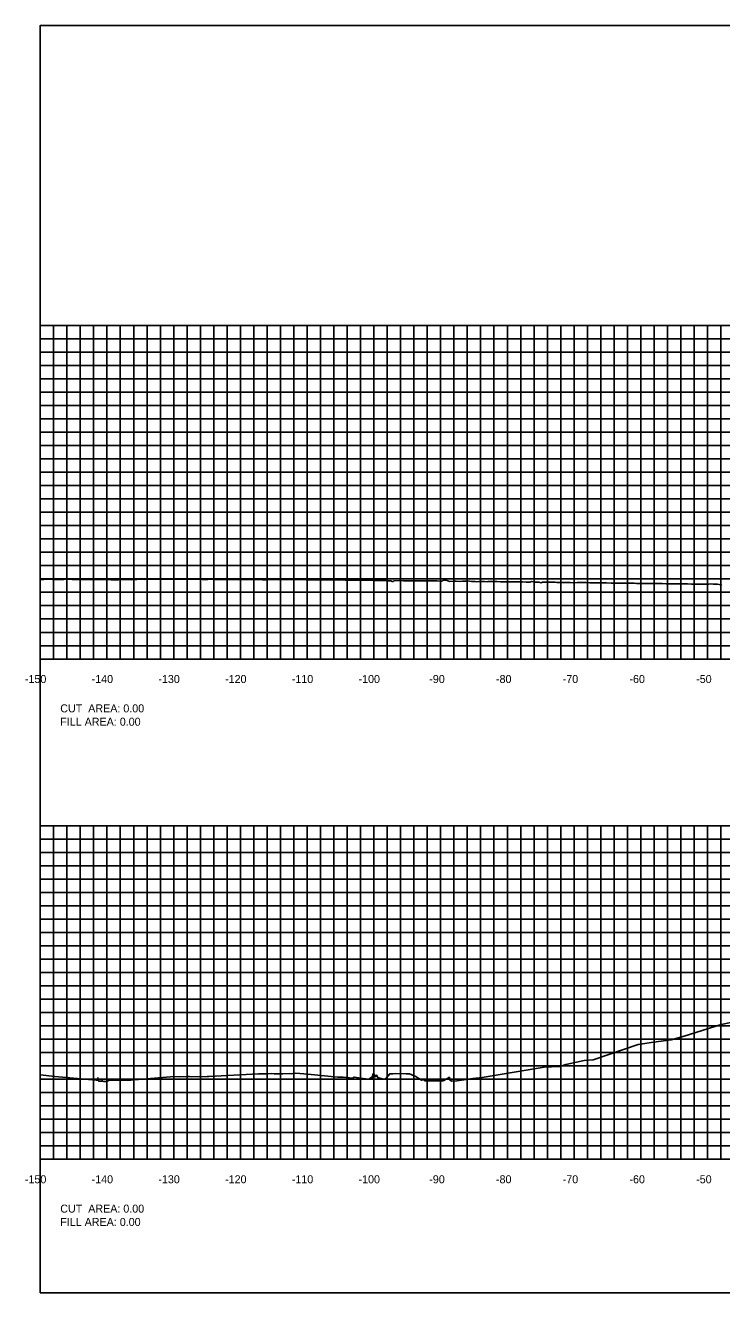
# Model space of a CAD drawing. Extents: x 1800880 to 1818864, y 245271 to 250560.
# Drawn here: x 1809040.6 to 1809144.9, y 250355.3 to 250545.3 of the extents above; entities that cross this region are included whole.
import ezdxf

# ---------------------------------------------------------------- set-up
doc = ezdxf.new("R2010")
doc.units = 0
for name, color, linetype in [('CL-CNST', 7, 'Continuous'), ('DESIGN - DRAINAGE - Bridges', 7, 'Continuous'), ('DRAINAGETXT', 7, 'Continuous'), ('Level 37', 7, 'Continuous'), ('Level 46', 7, 'Continuous')]:
    doc.layers.add(name, color=color, linetype=linetype)

msp = doc.modelspace()

# ---------------------------------------------------------------- linework, layer by layer
at = {"layer": 'CL-CNST'}
for points in [[(1809042.82, 250462.24), (1809042.94, 250462.25), (1809043.36, 250462.25), (1809044.03, 250462.27), (1809044.08, 250462.27), (1809044.38, 250462.27), (1809044.68, 250462.26), (1809045.62, 250462.25), (1809045.98, 250462.24), (1809046.13, 250462.23), (1809046.34, 250462.25), (1809046.61, 250462.27), (1809047.58, 250462.25), (1809047.94, 250462.25), (1809048.3, 250462.24), (1809048.66, 250462.23), (1809049.53, 250462.23), (1809049.89, 250462.24), (1809050.26, 250462.24), (1809050.62, 250462.24), (1809051.48, 250462.22), (1809051.85, 250462.22), (1809052.23, 250462.22), (1809052.58, 250462.23), (1809053.43, 250462.21), (1809053.81, 250462.21), (1809054.19, 250462.21), (1809054.54, 250462.21), (1809055.37, 250462.24), (1809055.76, 250462.25), (1809056.16, 250462.23), (1809056.49, 250462.2), (1809057.31, 250462.25), (1809057.71, 250462.27), (1809058.12, 250462.27), (1809058.45, 250462.25), (1809059.26, 250462.28), (1809059.67, 250462.27), (1809060.08, 250462.29), (1809060.4, 250462.28), (1809061.21, 250462.29), (1809061.62, 250462.28), (1809061.86, 250462.29), (1809062.04, 250462.29), (1809062.54, 250462.28), (1809062.72, 250462.27), (1809063.58, 250462.28), (1809064, 250462.29), (1809064.37, 250462.29), (1809065.11, 250462.27), (1809065.49, 250462.27), (1809065.5, 250462.27), (1809065.96, 250462.28), (1809066.43, 250462.28), (1809067.07, 250462.26), (1809067.5, 250462.26), (1809067.69, 250462.26), (1809067.92, 250462.26), (1809068.14, 250462.27), (1809069.03, 250462.26), (1809069.45, 250462.26), (1809069.88, 250462.25), (1809070.2, 250462.25), (1809070.98, 250462.24), (1809071.41, 250462.24), (1809071.84, 250462.24), (1809072.15, 250462.25), (1809072.92, 250462.24), (1809073.36, 250462.24), (1809073.8, 250462.23), (1809074.02, 250462.22), (1809074.73, 250462.24), (1809075.12, 250462.25), (1809075.62, 250462.24), (1809075.77, 250462.23), (1809076.14, 250462.21), (1809076.46, 250462.2), (1809076.73, 250462.21), (1809077.27, 250462.22), (1809077.47, 250462.22), (1809077.61, 250462.24), (1809077.61, 250462.24), (1809077.73, 250462.23), (1809077.92, 250462.23), (1809077.98, 250462.23), (1809078.77, 250462.23), (1809079.29, 250462.22), (1809079.69, 250462.22), (1809079.99, 250462.22), (1809080.72, 250462.22), (1809081.19, 250462.22), (1809081.66, 250462.22), (1809081.95, 250462.22), (1809082.66, 250462.21), (1809083.13, 250462.21), (1809083.62, 250462.21), (1809083.91, 250462.21), (1809084.61, 250462.19), (1809085.09, 250462.18), (1809085.58, 250462.19), (1809085.86, 250462.2), (1809086.57, 250462.18), (1809087.06, 250462.17), (1809087.53, 250462.16), (1809087.82, 250462.17), (1809088.52, 250462.16), (1809089.01, 250462.16), (1809089.49, 250462.15), (1809089.87, 250462.15), (1809090.32, 250462.13), (1809090.77, 250462.13), (1809091.17, 250462.12), (1809091.31, 250462.13), (1809091.45, 250462.14), (1809091.7, 250462.14), (1809091.9, 250462.14), (1809092.35, 250462.12), (1809092.92, 250462.09), (1809093.42, 250462.1), (1809093.56, 250462.11), (1809093.93, 250462.1), (1809094.21, 250462.09), (1809094.74, 250462.1), (1809094.87, 250462.06), (1809095.38, 250462.05), (1809095.57, 250461.94), (1809095.71, 250461.93), (1809095.82, 250462.06), (1809095.85, 250462.06), (1809096.66, 250462.07), (1809096.8, 250462.06), (1809097.22, 250462.07), (1809097.27, 250462.05), (1809097.55, 250462.03), (1809097.66, 250462.02), (1809098.14, 250462.04), (1809098.6, 250462.05), (1809098.87, 250462.05), (1809099.1, 250462.05), (1809099.57, 250462.04), (1809099.95, 250462.04), (1809100.44, 250462.02), (1809100.93, 250462.03), (1809101.16, 250462.03), (1809101.81, 250462.02), (1809102.32, 250462.02), (1809102.79, 250462.01), (1809103.07, 250462), (1809103.2, 250462.16), (1809103.65, 250462.13), (1809104.13, 250461.94), (1809104.7, 250461.99), (1809105.16, 250461.98), (1809105.59, 250461.96), (1809106.09, 250461.99), (1809106.61, 250461.98), (1809106.87, 250462.05), (1809107.47, 250461.96), (1809107.99, 250461.96), (1809108.23, 250461.91), (1809108.53, 250461.96), (1809108.77, 250461.96), (1809109.38, 250461.95), (1809109.83, 250461.88), (1809109.9, 250461.94), (1809110.44, 250461.93), (1809110.73, 250461.93), (1809111.27, 250461.92), (1809111.81, 250461.91), (1809112.35, 250461.91), (1809112.55, 250461.91), (1809113.18, 250461.9), (1809113.72, 250461.89), (1809114.26, 250461.88), (1809115.07, 250461.87), (1809115.62, 250461.86), (1809116.18, 250461.86), (1809116.45, 250461.94), (1809116.98, 250461.85), (1809117.53, 250461.84), (1809117.9, 250461.76), (1809118.1, 250461.83), (1809118.26, 250461.82), (1809118.88, 250461.82), (1809119.45, 250461.83), (1809120.01, 250461.82), (1809120.23, 250461.8), (1809120.79, 250461.81), (1809121.36, 250461.8), (1809121.92, 250461.8), (1809122.25, 250461.79), (1809122.68, 250461.76), (1809123.26, 250461.78), (1809123.83, 250461.78), (1809124.21, 250461.77), (1809124.6, 250461.77), (1809125.17, 250461.76), (1809125.75, 250461.75), (1809125.9, 250461.74), (1809126.51, 250461.74), (1809127.08, 250461.74), (1809127.67, 250461.72), (1809128.4, 250461.71), (1809128.99, 250461.71), (1809129.58, 250461.7), (1809129.85, 250461.7), (1809130.31, 250461.69), (1809130.9, 250461.68), (1809131.49, 250461.67), (1809131.82, 250461.67), (1809132.2, 250461.66), (1809132.8, 250461.66), (1809133.4, 250461.65), (1809133.57, 250461.65), (1809134.11, 250461.64), (1809134.71, 250461.62), (1809135.32, 250461.62), (1809136, 250461.62), (1809136.62, 250461.61), (1809137.23, 250461.59), (1809137.91, 250461.58), (1809138.53, 250461.58), (1809139.14, 250461.58), (1809139.82, 250461.57), (1809140.44, 250461.55), (1809141.06, 250461.55), (1809141.75, 250461.54), (1809142.38, 250461.53), (1809142.99, 250461.52), (1809143.28, 250461.58), (1809143.67, 250461.52), (1809144.34, 250461.52), (1809144.81, 250461.43), (1809144.98, 250461.5)], [(1809042.82, 250387.97), (1809045.03, 250387.74), (1809051.18, 250387.17), (1809051.19, 250387.17), (1809051.23, 250387.16), (1809051.27, 250387.17), (1809051.31, 250387.18), (1809051.33, 250387.15), (1809051.36, 250387.16), (1809051.45, 250387.26), (1809051.45, 250387.55), (1809051.48, 250387.28), (1809051.54, 250387.14), (1809051.58, 250387.03), (1809051.62, 250387.03), (1809051.89, 250387.02), (1809051.91, 250387.02), (1809051.94, 250387.01), (1809051.95, 250387.01), (1809051.96, 250387.02), (1809052.04, 250387.09), (1809052.05, 250387.09), (1809052.07, 250387.01), (1809052.09, 250387), (1809052.09, 250387.31), (1809052.1, 250387.01), (1809052.31, 250387), (1809052.6, 250387), (1809053.3, 250387.18), (1809053.36, 250387.19), (1809053.51, 250387.18), (1809053.72, 250387.17), (1809055.43, 250387.17), (1809055.89, 250387.17), (1809056.14, 250387.17), (1809056.4, 250387.19), (1809056.96, 250387.24), (1809062.95, 250387.71), (1809063.67, 250387.68), (1809064.86, 250387.74), (1809065.09, 250387.74), (1809065.19, 250387.74), (1809065.51, 250387.7), (1809067.84, 250387.71), (1809067.91, 250387.71), (1809068.09, 250387.72), (1809075.53, 250388.14), (1809076.85, 250388.15), (1809077.42, 250388.17), (1809077.9, 250388.15), (1809078.04, 250388.15), (1809079.19, 250388.15), (1809080.21, 250388.17), (1809080.49, 250388.15), (1809080.69, 250388.18), (1809081.14, 250388.22), (1809082.9, 250388.09), (1809087.42, 250387.63), (1809088.22, 250387.63), (1809089.6, 250387.46), (1809089.88, 250387.61), (1809089.92, 250387.63), (1809090.49, 250387.55), (1809091.96, 250387.35), (1809092.08, 250387.33), (1809092.14, 250387.39), (1809092.44, 250387.65), (1809092.47, 250387.66), (1809092.49, 250387.64), (1809092.51, 250387.37), (1809092.53, 250387.41), (1809092.53, 250387.41), (1809092.53, 250387.43), (1809092.54, 250387.53), (1809092.56, 250387.58), (1809092.66, 250388.01), (1809092.71, 250388.15), (1809092.82, 250388.12), (1809093.04, 250387.67), (1809093.12, 250387.87), (1809093.2, 250387.87), (1809093.21, 250387.93), (1809093.41, 250387.6), (1809094.23, 250387.34), (1809094.5, 250387.34), (1809094.6, 250387.45), (1809095.21, 250388.15), (1809095.66, 250388.15), (1809096.06, 250388.17), (1809097.66, 250388.14), (1809098.18, 250388.13), (1809098.95, 250387.77), (1809098.99, 250387.78), (1809099.96, 250387.18), (1809100.12, 250387.23), (1809100.16, 250387.25), (1809100.24, 250387.27), (1809100.29, 250387.31), (1809100.45, 250387.1), (1809100.7, 250387.08), (1809102.19, 250387.07), (1809103.17, 250387.07), (1809103.32, 250387.12), (1809104.15, 250387.61), (1809104.2, 250387.19), (1809104.22, 250387.3), (1809104.26, 250387.17), (1809104.51, 250387.05), (1809105.26, 250387.08), (1809107.63, 250387.44), (1809109.04, 250387.58), (1809118.34, 250389.15), (1809120.61, 250389.21), (1809120.76, 250389.24), (1809121.6, 250389.53), (1809124.34, 250390.12), (1809125.66, 250390.23), (1809132.44, 250392.55), (1809134.71, 250392.87), (1809137.38, 250393.23), (1809139.31, 250393.77), (1809144.85, 250395.52), (1809147.76, 250396.1)]]:
    msp.add_lwpolyline(points, dxfattribs=at)
at = {"layer": 'DESIGN - DRAINAGE - Bridges'}
for p, q in [((1809042.76, 250500.32), (1809042.82, 250500.32)), ((1809042.82, 250450.32), (1809042.82, 250500.32)), ((1809042.76, 250490.32), (1809042.82, 250490.32)), ((1809042.76, 250480.32), (1809042.82, 250480.32)), ((1809042.76, 250470.32), (1809042.82, 250470.32)), ((1809042.76, 250460.32), (1809042.82, 250460.32)), ((1809042.76, 250450.32), (1809042.82, 250450.32)), ((1809042.82, 250450.32), (1809342.82, 250450.32)), ((1809042.82, 250450.26), (1809042.82, 250450.32)), ((1809052.82, 250450.26), (1809052.82, 250450.32)), ((1809062.82, 250450.26), (1809062.82, 250450.32)), ((1809072.82, 250450.26), (1809072.82, 250450.32)), ((1809082.82, 250450.26), (1809082.82, 250450.32)), ((1809092.82, 250450.26), (1809092.82, 250450.32)), ((1809102.82, 250450.26), (1809102.82, 250450.32)), ((1809112.82, 250450.26), (1809112.82, 250450.32)), ((1809122.82, 250450.26), (1809122.82, 250450.32)), ((1809132.82, 250450.26), (1809132.82, 250450.32)), ((1809142.82, 250450.26), (1809142.82, 250450.32)), ((1809042.76, 250425.32), (1809042.82, 250425.32)), ((1809042.82, 250375.32), (1809042.82, 250425.32)), ((1809042.76, 250415.32), (1809042.82, 250415.32)), ((1809042.76, 250405.32), (1809042.82, 250405.32)), ((1809042.76, 250395.32), (1809042.82, 250395.32)), ((1809042.76, 250385.32), (1809042.82, 250385.32)), ((1809042.76, 250375.32), (1809042.82, 250375.32)), ((1809042.82, 250375.32), (1809342.82, 250375.32)), ((1809042.82, 250375.26), (1809042.82, 250375.32)), ((1809052.82, 250375.26), (1809052.82, 250375.32)), ((1809062.82, 250375.26), (1809062.82, 250375.32)), ((1809072.82, 250375.26), (1809072.82, 250375.32)), ((1809082.82, 250375.26), (1809082.82, 250375.32)), ((1809092.82, 250375.26), (1809092.82, 250375.32)), ((1809102.82, 250375.26), (1809102.82, 250375.32)), ((1809112.82, 250375.26), (1809112.82, 250375.32)), ((1809122.82, 250375.26), (1809122.82, 250375.32)), ((1809132.82, 250375.26), (1809132.82, 250375.32)), ((1809142.82, 250375.26), (1809142.82, 250375.32))]:
    msp.add_line(p, q, dxfattribs=at)
at = {"layer": 'Level 37'}
msp.add_lwpolyline([(1809042.82, 250355.32), (1809342.82, 250355.32), (1809342.82, 250545.32), (1809042.82, 250545.32)], close=True, dxfattribs=at)
at = {"layer": 'Level 46'}
for p, q in [((1809042.82, 250500.32), (1809342.82, 250500.32)), ((1809042.82, 250450.32), (1809042.82, 250500.32)), ((1809044.82, 250450.32), (1809044.82, 250500.32)), ((1809046.82, 250450.32), (1809046.82, 250500.32)), ((1809048.82, 250450.32), (1809048.82, 250500.32)), ((1809050.82, 250450.32), (1809050.82, 250500.32)), ((1809052.82, 250450.32), (1809052.82, 250500.32)), ((1809054.82, 250450.32), (1809054.82, 250500.32)), ((1809056.82, 250450.32), (1809056.82, 250500.32)), ((1809058.82, 250450.32), (1809058.82, 250500.32)), ((1809060.82, 250450.32), (1809060.82, 250500.32)), ((1809062.82, 250450.32), (1809062.82, 250500.32)), ((1809064.82, 250450.32), (1809064.82, 250500.32)), ((1809066.82, 250450.32), (1809066.82, 250500.32)), ((1809068.82, 250450.32), (1809068.82, 250500.32)), ((1809070.82, 250450.32), (1809070.82, 250500.32)), ((1809072.82, 250450.32), (1809072.82, 250500.32)), ((1809074.82, 250450.32), (1809074.82, 250500.32)), ((1809076.82, 250450.32), (1809076.82, 250500.32)), ((1809078.82, 250450.32), (1809078.82, 250500.32)), ((1809080.82, 250450.32), (1809080.82, 250500.32)), ((1809082.82, 250450.32), (1809082.82, 250500.32)), ((1809084.82, 250450.32), (1809084.82, 250500.32)), ((1809086.82, 250450.32), (1809086.82, 250500.32)), ((1809088.82, 250450.32), (1809088.82, 250500.32)), ((1809090.82, 250450.32), (1809090.82, 250500.32)), ((1809092.82, 250450.32), (1809092.82, 250500.32)), ((1809094.82, 250450.32), (1809094.82, 250500.32)), ((1809096.82, 250450.32), (1809096.82, 250500.32)), ((1809098.82, 250450.32), (1809098.82, 250500.32)), ((1809100.82, 250450.32), (1809100.82, 250500.32)), ((1809102.82, 250450.32), (1809102.82, 250500.32)), ((1809104.82, 250450.32), (1809104.82, 250500.32)), ((1809106.82, 250450.32), (1809106.82, 250500.32)), ((1809108.82, 250450.32), (1809108.82, 250500.32)), ((1809110.82, 250450.32), (1809110.82, 250500.32)), ((1809112.82, 250450.32), (1809112.82, 250500.32)), ((1809114.82, 250450.32), (1809114.82, 250500.32)), ((1809116.82, 250450.32), (1809116.82, 250500.32)), ((1809118.82, 250450.32), (1809118.82, 250500.32)), ((1809120.82, 250450.32), (1809120.82, 250500.32)), ((1809122.82, 250450.32), (1809122.82, 250500.32)), ((1809124.82, 250450.32), (1809124.82, 250500.32)), ((1809126.82, 250450.32), (1809126.82, 250500.32)), ((1809128.82, 250450.32), (1809128.82, 250500.32)), ((1809130.82, 250450.32), (1809130.82, 250500.32)), ((1809132.82, 250450.32), (1809132.82, 250500.32)), ((1809134.82, 250450.32), (1809134.82, 250500.32)), ((1809136.82, 250450.32), (1809136.82, 250500.32)), ((1809138.82, 250450.32), (1809138.82, 250500.32)), ((1809140.82, 250450.32), (1809140.82, 250500.32)), ((1809142.82, 250450.32), (1809142.82, 250500.32)), ((1809144.82, 250450.32), (1809144.82, 250500.32)), ((1809042.82, 250498.32), (1809342.82, 250498.32)), ((1809042.82, 250496.32), (1809342.82, 250496.32)), ((1809042.82, 250494.32), (1809342.82, 250494.32)), ((1809042.82, 250492.32), (1809342.82, 250492.32)), ((1809042.82, 250490.32), (1809342.82, 250490.32)), ((1809042.82, 250488.32), (1809342.82, 250488.32)), ((1809042.82, 250486.32), (1809342.82, 250486.32)), ((1809042.82, 250484.32), (1809342.82, 250484.32)), ((1809042.82, 250482.32), (1809342.82, 250482.32)), ((1809042.82, 250480.32), (1809342.82, 250480.32)), ((1809042.82, 250478.32), (1809342.82, 250478.32)), ((1809042.82, 250476.32), (1809342.82, 250476.32)), ((1809042.82, 250474.32), (1809342.82, 250474.32)), ((1809042.82, 250472.32), (1809342.82, 250472.32)), ((1809042.82, 250470.32), (1809342.82, 250470.32)), ((1809042.82, 250468.32), (1809342.82, 250468.32)), ((1809042.82, 250466.32), (1809342.82, 250466.32)), ((1809042.82, 250464.32), (1809342.82, 250464.32)), ((1809042.82, 250462.32), (1809342.82, 250462.32)), ((1809042.82, 250460.32), (1809342.82, 250460.32)), ((1809042.82, 250458.32), (1809342.82, 250458.32)), ((1809042.82, 250456.32), (1809342.82, 250456.32)), ((1809042.82, 250454.32), (1809342.82, 250454.32)), ((1809042.82, 250452.32), (1809342.82, 250452.32)), ((1809042.82, 250450.32), (1809342.82, 250450.32)), ((1809042.82, 250425.32), (1809342.82, 250425.32)), ((1809042.82, 250375.32), (1809042.82, 250425.32)), ((1809044.82, 250375.32), (1809044.82, 250425.32)), ((1809046.82, 250375.32), (1809046.82, 250425.32)), ((1809048.82, 250375.32), (1809048.82, 250425.32)), ((1809050.82, 250375.32), (1809050.82, 250425.32)), ((1809052.82, 250375.32), (1809052.82, 250425.32)), ((1809054.82, 250375.32), (1809054.82, 250425.32)), ((1809056.82, 250375.32), (1809056.82, 250425.32)), ((1809058.82, 250375.32), (1809058.82, 250425.32)), ((1809060.82, 250375.32), (1809060.82, 250425.32)), ((1809062.82, 250375.32), (1809062.82, 250425.32)), ((1809064.82, 250375.32), (1809064.82, 250425.32)), ((1809066.82, 250375.32), (1809066.82, 250425.32)), ((1809068.82, 250375.32), (1809068.82, 250425.32)), ((1809070.82, 250375.32), (1809070.82, 250425.32)), ((1809072.82, 250375.32), (1809072.82, 250425.32)), ((1809074.82, 250375.32), (1809074.82, 250425.32)), ((1809076.82, 250375.32), (1809076.82, 250425.32)), ((1809078.82, 250375.32), (1809078.82, 250425.32)), ((1809080.82, 250375.32), (1809080.82, 250425.32)), ((1809082.82, 250375.32), (1809082.82, 250425.32)), ((1809084.82, 250375.32), (1809084.82, 250425.32)), ((1809086.82, 250375.32), (1809086.82, 250425.32)), ((1809088.82, 250375.32), (1809088.82, 250425.32)), ((1809090.82, 250375.32), (1809090.82, 250425.32)), ((1809092.82, 250375.32), (1809092.82, 250425.32)), ((1809094.82, 250375.32), (1809094.82, 250425.32)), ((1809096.82, 250375.32), (1809096.82, 250425.32)), ((1809098.82, 250375.32), (1809098.82, 250425.32)), ((1809100.82, 250375.32), (1809100.82, 250425.32)), ((1809102.82, 250375.32), (1809102.82, 250425.32)), ((1809104.82, 250375.32), (1809104.82, 250425.32)), ((1809106.82, 250375.32), (1809106.82, 250425.32)), ((1809108.82, 250375.32), (1809108.82, 250425.32)), ((1809110.82, 250375.32), (1809110.82, 250425.32)), ((1809112.82, 250375.32), (1809112.82, 250425.32)), ((1809114.82, 250375.32), (1809114.82, 250425.32)), ((1809116.82, 250375.32), (1809116.82, 250425.32)), ((1809118.82, 250375.32), (1809118.82, 250425.32)), ((1809120.82, 250375.32), (1809120.82, 250425.32)), ((1809122.82, 250375.32), (1809122.82, 250425.32)), ((1809124.82, 250375.32), (1809124.82, 250425.32)), ((1809126.82, 250375.32), (1809126.82, 250425.32)), ((1809128.82, 250375.32), (1809128.82, 250425.32)), ((1809130.82, 250375.32), (1809130.82, 250425.32)), ((1809132.82, 250375.32), (1809132.82, 250425.32)), ((1809134.82, 250375.32), (1809134.82, 250425.32)), ((1809136.82, 250375.32), (1809136.82, 250425.32)), ((1809138.82, 250375.32), (1809138.82, 250425.32)), ((1809140.82, 250375.32), (1809140.82, 250425.32)), ((1809142.82, 250375.32), (1809142.82, 250425.32)), ((1809144.82, 250375.32), (1809144.82, 250425.32)), ((1809042.82, 250423.32), (1809342.82, 250423.32)), ((1809042.82, 250421.32), (1809342.82, 250421.32)), ((1809042.82, 250419.32), (1809342.82, 250419.32)), ((1809042.82, 250417.32), (1809342.82, 250417.32)), ((1809042.82, 250415.32), (1809342.82, 250415.32)), ((1809042.82, 250413.32), (1809342.82, 250413.32)), ((1809042.82, 250411.32), (1809342.82, 250411.32)), ((1809042.82, 250409.32), (1809342.82, 250409.32)), ((1809042.82, 250407.32), (1809342.82, 250407.32)), ((1809042.82, 250405.32), (1809342.82, 250405.32)), ((1809042.82, 250403.32), (1809342.82, 250403.32)), ((1809042.82, 250401.32), (1809342.82, 250401.32)), ((1809042.82, 250399.32), (1809342.82, 250399.32)), ((1809042.82, 250397.32), (1809342.82, 250397.32)), ((1809042.82, 250395.32), (1809342.82, 250395.32)), ((1809042.82, 250393.32), (1809342.82, 250393.32)), ((1809042.82, 250391.32), (1809342.82, 250391.32)), ((1809042.82, 250389.32), (1809342.82, 250389.32)), ((1809042.82, 250387.32), (1809342.82, 250387.32)), ((1809042.82, 250385.32), (1809342.82, 250385.32)), ((1809042.82, 250383.32), (1809342.82, 250383.32)), ((1809042.82, 250381.32), (1809342.82, 250381.32)), ((1809042.82, 250379.32), (1809342.82, 250379.32)), ((1809042.82, 250377.32), (1809342.82, 250377.32)), ((1809042.82, 250375.32), (1809342.82, 250375.32))]:
    msp.add_line(p, q, dxfattribs=at)

# ---------------------------------------------------------------- texts
for s, p in [('-150', (1809040.52, 250446.72)), ('-140', (1809050.52, 250446.72)), ('-130', (1809060.52, 250446.72)), ('-120', (1809070.52, 250446.72)), ('-110', (1809080.52, 250446.72)), ('-100', (1809090.52, 250446.72)), ('-90', (1809101.12, 250446.72)), ('-80', (1809111.12, 250446.72)), ('-70', (1809121.12, 250446.72)), ('-60', (1809131.12, 250446.72)), ('-50', (1809141.12, 250446.72)), ('-150', (1809040.52, 250371.72)), ('-140', (1809050.52, 250371.72)), ('-130', (1809060.52, 250371.72)), ('-120', (1809070.52, 250371.72)), ('-110', (1809080.52, 250371.72)), ('-100', (1809090.52, 250371.72)), ('-90', (1809101.12, 250371.72)), ('-80', (1809111.12, 250371.72)), ('-70', (1809121.12, 250371.72)), ('-60', (1809131.12, 250371.72)), ('-50', (1809141.12, 250371.72))]:
    msp.add_text(s, height=1.2).set_placement(p)
at = {"layer": 'DESIGN - DRAINAGE - Bridges'}
for p in [(1809042.82, 250450.32), (1809042.82, 250375.32)]:
    msp.add_text('-', height=0.0001, dxfattribs=at).set_placement(p)
at = {"layer": 'DRAINAGETXT'}
for s, p in [('CUT  AREA: 0.00', (1809045.82, 250442.32)), ('FILL AREA: 0.00', (1809045.82, 250440.32)), ('CUT  AREA: 0.00', (1809045.82, 250367.32)), ('FILL AREA: 0.00', (1809045.82, 250365.32))]:
    msp.add_text(s, height=1.2, dxfattribs=at).set_placement(p)

doc.saveas('drawing.dxf')
